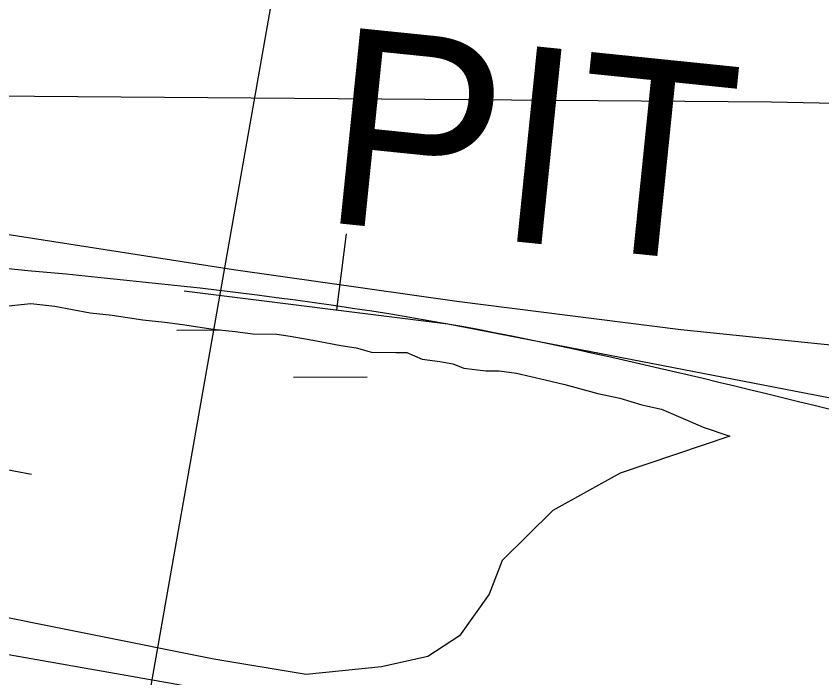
# Model space of a CAD drawing. Extents: x 3361039 to 3398939, y 576572 to 602007.
# Drawn here: x 3380585.6 to 3380848.4, y 585418.9 to 585634.7 of the extents above; entities that cross this region are included whole.
import ezdxf

# ---------------------------------------------------------------- set-up
doc = ezdxf.new("R2010")
doc.units = 0
for name, color, linetype in [('V-BORW-IDEN', 7, 'Continuous'), ('V-BORW-LINE', 7, 'Continuous'), ('V-LEVE-TOET', 7, 'Continuous'), ('V-RIVR-RANG', 7, 'Continuous'), ('V-TOPO-MINR', 7, 'Continuous'), ('V-WETL-SWMP', 7, 'Continuous')]:
    doc.layers.add(name, color=color, linetype=linetype)

msp = doc.modelspace()

# ---------------------------------------------------------------- linework, layer by layer
at = {"layer": 'V-BORW-LINE'}
msp.add_line((3380690.25, 585538.89), (3380693.33, 585563.7), dxfattribs=at)
msp.add_lwpolyline([(3380640.42, 585545.08), (3380726.36, 585534.4), (3380892.75, 585502.14), (3380986.44, 585484.09)], dxfattribs=at)
msp.add_spline([(3380614.71, 585699.37), (3380933.86, 585658.54), (3380993.04, 585639.95), (3381254.35, 585610.74), (3381446.45, 585611.73), (3381541.77, 585605.37), (3381549.36, 585593.15), (3381561.17, 585557.92), (3381553.85, 585528.16), (3381521.69, 585492.26), (3381478.78, 585465.47), (3381435, 585451.58), (3381383.19, 585461.93), (3381059.18, 585470.07), (3380726.36, 585534.4), (3380328.5, 585584.44), (3380211.56, 585609.24), (3380158.59, 585613.34), (3380106.57, 585620.06), (3380047.44, 585636.22), (3380016.16, 585668.36), (3379997.02, 585709.42), (3379989.83, 585740.01), (3380003.9, 585755.26), (3380025.63, 585764.58), (3380071.77, 585772.23), (3380236.06, 585747.23), (3380349.15, 585718.45), (3380401.48, 585706.99), (3380505.12, 585707.23), (3380614.71, 585699.37)], degree=3, dxfattribs=at)
at = {"layer": 'V-LEVE-TOET'}
msp.add_lwpolyline([(3379397.5, 585621.12), (3379503.33, 585605.79), (3379608.52, 585591.73), (3379757.42, 585567.21), (3379889.21, 585546.63), (3380029.87, 585523.44), (3380147.71, 585502.95), (3380271.24, 585480.52), (3380403.02, 585458.66), (3380490.45, 585442.82), (3380636.79, 585417.06), (3380738.15, 585397.95), (3380883.88, 585374.73), (3380985.88, 585356.89), (3381077.79, 585347.36), (3381172.92, 585345.43), (3381282.06, 585350.37)], dxfattribs=at)
at = {"layer": 'V-RIVR-RANG'}
msp.add_line((3380620.15, 585362.61), (3380842.59, 586623.15), dxfattribs=at)
at = {"layer": 'V-TOPO-MINR'}
for points in [[(3380878.55, 585605.7), (3380831.93, 585606.62), (3380534.99, 585608.93), (3380524.35, 585608.62), (3380513.77, 585607.79), (3380503.28, 585606.19), (3380492.85, 585604.07), (3380481.15, 585601.25), (3380476.48, 585597.14), (3380474.4, 585592.96), (3380476.19, 585588.64), (3380480.58, 585584.23), (3380498.43, 585578.63), (3380504.73, 585576.81), (3380511.07, 585575.18), (3380517.48, 585573.84), (3380523.94, 585572.68), (3380656.52, 585552.13), (3380729.4, 585541.72), (3380802.41, 585532.48), (3380875.62, 585525)], [(3380548, 585493.36), (3380590.7, 585485.32)]]:
    msp.add_lwpolyline(points, dxfattribs=at)
at = {"layer": 'V-WETL-SWMP'}
for p, q in [((3380638.06, 585532.31), (3380652.41, 585532.35)), ((3380676.1, 585516.99), (3380700.1, 585517.05))]:
    msp.add_line(p, q, dxfattribs=at)
for points in [[(3380818.32, 585497.71), (3380782.64, 585485.63), (3380760.65, 585473.46), (3380744.1, 585457.15), (3380739.92, 585446.22), (3380730.24, 585432.6), (3380719.92, 585425.83), (3380704.83, 585422.51), (3380680.17, 585419.94), (3380650.08, 585424.95), (3380487.37, 585457.58), (3380299.98, 585484.91), (3380139.27, 585510.68), (3380015.5, 585531.41), (3379897.88, 585550.71), (3379709.81, 585579.42), (3379588.8, 585602.86), (3379532.76, 585616.94), (3379428.13, 585634.11)], [(3380583.19, 585540.27), (3380590.38, 585540.94), (3380598.27, 585540.16), (3380609.73, 585537.93), (3380616.91, 585537.16), (3380626.94, 585535.66), (3380634.12, 585534.89), (3380639.85, 585534.13), (3380649.89, 585532.62), (3380657.06, 585531.85), (3380662.8, 585531.1), (3380670.7, 585531.04), (3380675, 585530.29), (3380679.3, 585529.55), (3380683.6, 585528.8), (3380691.48, 585527.31), (3380696.5, 585526.55), (3380701.52, 585525.08), (3380709.41, 585525.03), (3380713, 585525), (3380718.01, 585522.82), (3380723.75, 585522.06), (3380728.05, 585521.31), (3380731.63, 585519.85), (3380738.8, 585519.08), (3380743.11, 585519.05), (3380748.84, 585518.29), (3380758.16, 585516.07), (3380764.61, 585514.59), (3380775.35, 585511.65), (3380782.52, 585510.16), (3380789.69, 585507.96), (3380796.13, 585506.48), (3380804.72, 585502.83), (3380809.73, 585500.64), (3380818.32, 585497.71)]]:
    msp.add_lwpolyline(points, dxfattribs=at)

# ---------------------------------------------------------------- texts
at = {"layer": 'V-BORW-IDEN'}
msp.add_text(' PIT', height=64, rotation=354.1523, dxfattribs=at).set_placement((3380660.71, 585570.2))

doc.saveas('drawing.dxf')
